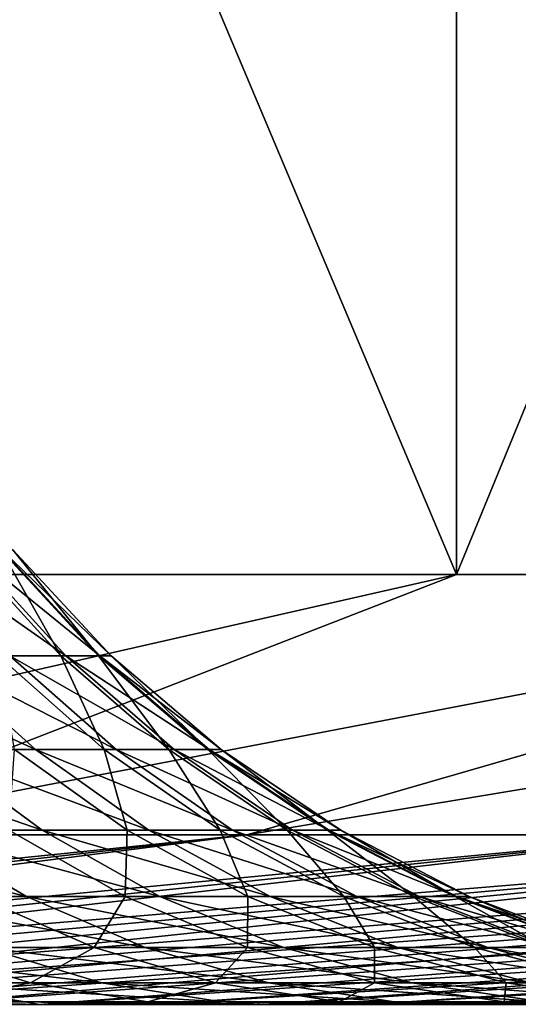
# Model space of a CAD drawing. Header units: millimetres. Extents: x -250 to 250, y 3898 to 4150.
# Tile 286 of 558: x 3.852 to 4.448, y 3897.991 to 3899.167. Entities that reach past the tile are written whole.
import ezdxf

# ---------------------------------------------------------------- set-up
doc = ezdxf.new("R2010")
doc.units = ezdxf.units.MM
doc.header["$LTSCALE"] = 5.599365
for name, color, linetype in [('13', 7, 'CONTINUOUS'), ('15', 7, 'CONTINUOUS'), ('17', 7, 'CONTINUOUS'), ('18', 7, 'CONTINUOUS')]:
    doc.layers.add(name, color=color, linetype=linetype)

msp = doc.modelspace()

# ---------------------------------------------------------------- linework, layer by layer
at = {"layer": '13', "color": 18, "linetype": 'Continuous', "true_color": 0x090909}
for points in [[(3.5265, 3900.5144, -11.9922), (4.3742, 3900.5144, -11.7097), (3.5265, 3898.5045, -11.9922), (3.5265, 3900.5144, -11.9922)], [(3.5265, 3898.5045, -11.9922), (4.3742, 3900.5144, -11.7097), (4.3742, 3898.5045, -11.7097), (3.5265, 3898.5045, -11.9922)], [(4.3742, 3900.5144, 11.7097), (3.5265, 3900.5144, 11.9922), (4.3742, 3898.5045, 11.7097), (4.3742, 3900.5144, 11.7097)], [(4.3742, 3898.5045, 11.7097), (3.5265, 3900.5144, 11.9922), (3.5265, 3898.5045, 11.9922), (4.3742, 3898.5045, 11.7097)], [(4.3742, 3900.5144, -11.7097), (5.1995, 3900.5144, -11.3673), (4.3742, 3898.5045, -11.7097), (4.3742, 3900.5144, -11.7097)], [(4.3742, 3898.5045, -11.7097), (5.1995, 3900.5144, -11.3673), (5.1995, 3898.5045, -11.3673), (4.3742, 3898.5045, -11.7097)], [(5.1995, 3900.5144, 11.3673), (4.3742, 3900.5144, 11.7097), (5.1995, 3898.5045, 11.3673), (5.1995, 3900.5144, 11.3673)], [(5.1995, 3898.5045, 11.3673), (4.3742, 3900.5144, 11.7097), (4.3742, 3898.5045, 11.7097), (5.1995, 3898.5045, 11.3673)]]:
    msp.add_3dface(points, dxfattribs=at)
at = {"layer": '15', "color": 18, "linetype": 'Continuous', "true_color": 0x090909}
for points in [[(3.5265, 3898.5045, -11.9922), (4.3742, 3898.5045, -11.7097), (3.0041, 3898.1932, -8.2538), (3.5265, 3898.5045, -11.9922)], [(3.0041, 3898.1932, -8.2538), (4.3742, 3898.5045, -11.7097), (3.5726, 3898.1932, -8.0241), (3.0041, 3898.1932, -8.2538)], [(4.3742, 3898.5045, 11.7097), (3.5265, 3898.5045, 11.9922), (3.0041, 3898.1932, 8.2538), (4.3742, 3898.5045, 11.7097)], [(3.5726, 3898.1932, 8.0241), (4.3742, 3898.5045, 11.7097), (3.0041, 3898.1932, 8.2538), (3.5726, 3898.1932, 8.0241)], [(4.3742, 3898.5045, -11.7097), (5.1995, 3898.5045, -11.3673), (3.5726, 3898.1932, -8.0241), (4.3742, 3898.5045, -11.7097)], [(3.5726, 3898.1932, -8.0241), (5.1995, 3898.5045, -11.3673), (4.1236, 3898.1932, -7.7554), (3.5726, 3898.1932, -8.0241)], [(5.1995, 3898.5045, 11.3673), (4.3742, 3898.5045, 11.7097), (3.5726, 3898.1932, 8.0241), (5.1995, 3898.5045, 11.3673)], [(4.1236, 3898.1932, 7.7554), (5.1995, 3898.5045, 11.3673), (3.5726, 3898.1932, 8.0241), (4.1236, 3898.1932, 7.7554)], [(5.1995, 3898.5045, -11.3673), (5.9983, 3898.5045, -10.9668), (4.1236, 3898.1932, -7.7554), (5.1995, 3898.5045, -11.3673)], [(4.1236, 3898.1932, -7.7554), (5.9983, 3898.5045, -10.9668), (4.6546, 3898.1932, -7.4488), (4.1236, 3898.1932, -7.7554)], [(5.9983, 3898.5045, 10.9668), (5.1995, 3898.5045, 11.3673), (4.1236, 3898.1932, 7.7554), (5.9983, 3898.5045, 10.9668)], [(4.6546, 3898.1932, 7.4488), (5.9983, 3898.5045, 10.9668), (4.1236, 3898.1932, 7.7554), (4.6546, 3898.1932, 7.4488)], [(3.5726, 3898.1932, -8.0241), (4.1236, 3898.1932, -7.7554), (2.1382, 3897.9907, -4.5855), (3.5726, 3898.1932, -8.0241)], [(2.1382, 3897.9907, -4.5855), (4.1236, 3898.1932, -7.7554), (2.3362, 3897.9907, -4.4879), (2.1382, 3897.9907, -4.5855)], [(2.3362, 3897.9907, -4.4879), (4.1236, 3898.1932, -7.7554), (2.5298, 3897.9907, -4.3817), (2.3362, 3897.9907, -4.4879)], [(4.1236, 3898.1932, 7.7554), (3.5726, 3898.1932, 8.0241), (2.3362, 3897.9907, 4.4879), (4.1236, 3898.1932, 7.7554)], [(2.5298, 3897.9907, 4.3817), (4.1236, 3898.1932, 7.7554), (2.3362, 3897.9907, 4.4879), (2.5298, 3897.9907, 4.3817)], [(4.1236, 3898.1932, -7.7554), (4.6546, 3898.1932, -7.4488), (2.5298, 3897.9907, -4.3817), (4.1236, 3898.1932, -7.7554)], [(2.5298, 3897.9907, -4.3817), (4.6546, 3898.1932, -7.4488), (2.7185, 3897.9907, -4.2672), (2.5298, 3897.9907, -4.3817)], [(4.6546, 3898.1932, 7.4488), (4.1236, 3898.1932, 7.7554), (2.5298, 3897.9907, 4.3817), (4.6546, 3898.1932, 7.4488)], [(2.7185, 3897.9907, 4.2672), (4.6546, 3898.1932, 7.4488), (2.5298, 3897.9907, 4.3817), (2.7185, 3897.9907, 4.2672)], [(4.6546, 3898.1932, -7.4488), (5.1628, 3898.1932, -7.106), (2.7185, 3897.9907, -4.2672), (4.6546, 3898.1932, -7.4488)], [(2.7185, 3897.9907, -4.2672), (5.1628, 3898.1932, -7.106), (2.902, 3897.9907, -4.1445), (2.7185, 3897.9907, -4.2672)], [(2.902, 3897.9907, 4.1445), (4.6546, 3898.1932, 7.4488), (2.7185, 3897.9907, 4.2672), (2.902, 3897.9907, 4.1445)], [(2.902, 3897.9907, -4.1445), (5.1628, 3898.1932, -7.106), (3.08, 3897.9907, -4.014), (2.902, 3897.9907, -4.1445)], [(5.1628, 3898.1932, 7.106), (4.6546, 3898.1932, 7.4488), (2.902, 3897.9907, 4.1445), (5.1628, 3898.1932, 7.106)], [(3.08, 3897.9907, 4.014), (5.1628, 3898.1932, 7.106), (2.902, 3897.9907, 4.1445), (3.08, 3897.9907, 4.014)], [(5.1628, 3898.1932, -7.106), (5.6459, 3898.1932, -6.7286), (3.08, 3897.9907, -4.014), (5.1628, 3898.1932, -7.106)], [(3.08, 3897.9907, -4.014), (5.6459, 3898.1932, -6.7286), (3.2522, 3897.9907, -3.8758), (3.08, 3897.9907, -4.014)], [(3.2522, 3897.9907, 3.8758), (5.1628, 3898.1932, 7.106), (3.08, 3897.9907, 4.014), (3.2522, 3897.9907, 3.8758)], [(5.6459, 3898.1932, -6.7286), (6.1015, 3898.1932, -6.3183), (3.2522, 3897.9907, -3.8758), (5.6459, 3898.1932, -6.7286)], [(3.2522, 3897.9907, -3.8758), (6.1015, 3898.1932, -6.3183), (3.4182, 3897.9907, -3.7303), (3.2522, 3897.9907, -3.8758)], [(5.6459, 3898.1932, 6.7286), (5.1628, 3898.1932, 7.106), (3.2522, 3897.9907, 3.8758), (5.6459, 3898.1932, 6.7286)], [(3.4182, 3897.9907, 3.7303), (5.6459, 3898.1932, 6.7286), (3.2522, 3897.9907, 3.8758), (3.4182, 3897.9907, 3.7303)], [(3.4182, 3897.9907, -3.7303), (6.1015, 3898.1932, -6.3183), (3.5776, 3897.9907, -3.5776), (3.4182, 3897.9907, -3.7303)], [(6.1015, 3898.1932, 6.3183), (5.6459, 3898.1932, 6.7286), (3.4182, 3897.9907, 3.7303), (6.1015, 3898.1932, 6.3183)], [(3.5776, 3897.9907, 3.5776), (6.1015, 3898.1932, 6.3183), (3.4182, 3897.9907, 3.7303), (3.5776, 3897.9907, 3.5776)], [(6.1015, 3898.1932, -6.3183), (6.5274, 3898.1932, -5.8773), (3.5776, 3897.9907, -3.5776), (6.1015, 3898.1932, -6.3183)], [(3.5776, 3897.9907, -3.5776), (6.5274, 3898.1932, -5.8773), (3.7303, 3897.9907, -3.4182), (3.5776, 3897.9907, -3.5776)], [(3.7303, 3897.9907, 3.4182), (6.1015, 3898.1932, 6.3183), (3.5776, 3897.9907, 3.5776), (3.7303, 3897.9907, 3.4182)], [(3.7303, 3897.9907, -3.4182), (6.5274, 3898.1932, -5.8773), (3.8758, 3897.9907, -3.2522), (3.7303, 3897.9907, -3.4182)], [(6.5274, 3898.1932, 5.8773), (6.1015, 3898.1932, 6.3183), (3.7303, 3897.9907, 3.4182), (6.5274, 3898.1932, 5.8773)], [(3.8758, 3897.9907, 3.2522), (6.5274, 3898.1932, 5.8773), (3.7303, 3897.9907, 3.4182), (3.8758, 3897.9907, 3.2522)], [(6.5274, 3898.1932, -5.8773), (6.9215, 3898.1932, -5.4077), (3.8758, 3897.9907, -3.2522), (6.5274, 3898.1932, -5.8773)], [(3.8758, 3897.9907, -3.2522), (6.9215, 3898.1932, -5.4077), (4.014, 3897.9907, -3.08), (3.8758, 3897.9907, -3.2522)], [(6.9215, 3898.1932, 5.4077), (6.5274, 3898.1932, 5.8773), (3.8758, 3897.9907, 3.2522), (6.9215, 3898.1932, 5.4077)], [(4.014, 3897.9907, 3.08), (6.9215, 3898.1932, 5.4077), (3.8758, 3897.9907, 3.2522), (4.014, 3897.9907, 3.08)], [(6.9215, 3898.1932, -5.4077), (7.2819, 3898.1932, -4.9117), (4.014, 3897.9907, -3.08), (6.9215, 3898.1932, -5.4077)], [(4.014, 3897.9907, -3.08), (7.2819, 3898.1932, -4.9117), (4.1445, 3897.9907, -2.902), (4.014, 3897.9907, -3.08)], [(4.1445, 3897.9907, 2.902), (6.9215, 3898.1932, 5.4077), (4.014, 3897.9907, 3.08), (4.1445, 3897.9907, 2.902)], [(4.1445, 3897.9907, -2.902), (7.2819, 3898.1932, -4.9117), (4.2672, 3897.9907, -2.7185), (4.1445, 3897.9907, -2.902)], [(7.2819, 3898.1932, 4.9117), (6.9215, 3898.1932, 5.4077), (4.1445, 3897.9907, 2.902), (7.2819, 3898.1932, 4.9117)], [(4.2672, 3897.9907, 2.7185), (7.2819, 3898.1932, 4.9117), (4.1445, 3897.9907, 2.902), (4.2672, 3897.9907, 2.7185)], [(7.2819, 3898.1932, -4.9117), (7.6068, 3898.1932, -4.3918), (4.2672, 3897.9907, -2.7185), (7.2819, 3898.1932, -4.9117)], [(4.2672, 3897.9907, -2.7185), (7.6068, 3898.1932, -4.3918), (4.3817, 3897.9907, -2.5298), (4.2672, 3897.9907, -2.7185)], [(4.3817, 3897.9907, 2.5298), (7.2819, 3898.1932, 4.9117), (4.2672, 3897.9907, 2.7185), (4.3817, 3897.9907, 2.5298)], [(7.6068, 3898.1932, -4.3918), (7.8946, 3898.1932, -3.8504), (4.3817, 3897.9907, -2.5298), (7.6068, 3898.1932, -4.3918)], [(4.3817, 3897.9907, -2.5298), (7.8946, 3898.1932, -3.8504), (4.4879, 3897.9907, -2.3362), (4.3817, 3897.9907, -2.5298)], [(7.6068, 3898.1932, 4.3918), (7.2819, 3898.1932, 4.9117), (4.3817, 3897.9907, 2.5298), (7.6068, 3898.1932, 4.3918)], [(4.4879, 3897.9907, 2.3362), (7.6068, 3898.1932, 4.3918), (4.3817, 3897.9907, 2.5298), (4.4879, 3897.9907, 2.3362)]]:
    msp.add_3dface(points, dxfattribs=at)
at = {"layer": '17', "color": 18, "linetype": 'Continuous', "true_color": 0x090909}
for points in [[(3.9012, 3898.4073, 0.6879), (3.8264, 3898.4073, 1.0253), (3.7855, 3898.5338, 0.6675), (3.9012, 3898.4073, 0.6879)], [(3.8293, 3898.5338, 0.335), (3.9012, 3898.4073, 0.6879), (3.7855, 3898.5338, 0.6675), (3.8293, 3898.5338, 0.335)], [(3.9463, 3898.4073, 0.3453), (3.9012, 3898.4073, 0.6879), (3.8293, 3898.5338, 0.335), (3.9463, 3898.4073, 0.3453)], [(3.8439, 3898.5338), (3.9463, 3898.4073, 0.3453), (3.8293, 3898.5338, 0.335), (3.8439, 3898.5338)], [(3.9613, 3898.4073), (3.9463, 3898.4073, 0.3453), (3.8439, 3898.5338), (3.9613, 3898.4073)], [(3.9531, 3898.2952, 1.0592), (3.8458, 3898.2952, 1.3997), (3.8264, 3898.4073, 1.0253), (3.9531, 3898.2952, 1.0592)], [(3.9012, 3898.4073, 0.6879), (3.9531, 3898.2952, 1.0592), (3.8264, 3898.4073, 1.0253), (3.9012, 3898.4073, 0.6879)], [(4.0304, 3898.2952, 0.7107), (3.9531, 3898.2952, 1.0592), (3.9012, 3898.4073, 0.6879), (4.0304, 3898.2952, 0.7107)], [(3.9463, 3898.4073, 0.3453), (4.0304, 3898.2952, 0.7107), (3.9012, 3898.4073, 0.6879), (3.9463, 3898.4073, 0.3453)], [(4.077, 3898.2952, 0.3567), (4.0304, 3898.2952, 0.7107), (3.9463, 3898.4073, 0.3453), (4.077, 3898.2952, 0.3567)], [(3.9613, 3898.4073), (4.077, 3898.2952, 0.3567), (3.9463, 3898.4073, 0.3453), (3.9613, 3898.4073)], [(4.0926, 3898.2952), (4.077, 3898.2952, 0.3567), (3.9613, 3898.4073), (4.0926, 3898.2952)], [(3.9804, 3898.1988, 1.4487), (3.8389, 3898.1988, 1.7901), (3.8458, 3898.2952, 1.3997), (3.9804, 3898.1988, 1.4487)], [(3.9531, 3898.2952, 1.0592), (3.9804, 3898.1988, 1.4487), (3.8458, 3898.2952, 1.3997), (3.9531, 3898.2952, 1.0592)], [(4.0915, 3898.1988, 1.0963), (3.9804, 3898.1988, 1.4487), (3.9531, 3898.2952, 1.0592), (4.0915, 3898.1988, 1.0963)], [(4.0304, 3898.2952, 0.7107), (4.0915, 3898.1988, 1.0963), (3.9531, 3898.2952, 1.0592), (4.0304, 3898.2952, 0.7107)], [(4.1715, 3898.1988, 0.7355), (4.0915, 3898.1988, 1.0963), (4.0304, 3898.2952, 0.7107), (4.1715, 3898.1988, 0.7355)], [(4.077, 3898.2952, 0.3567), (4.1715, 3898.1988, 0.7355), (4.0304, 3898.2952, 0.7107), (4.077, 3898.2952, 0.3567)], [(4.2197, 3898.1988, 0.3692), (4.1715, 3898.1988, 0.7355), (4.077, 3898.2952, 0.3567), (4.2197, 3898.1988, 0.3692)], [(4.0926, 3898.2952), (4.2197, 3898.1988, 0.3692), (4.077, 3898.2952, 0.3567), (4.0926, 3898.2952)], [(4.2358, 3898.1988), (4.2197, 3898.1988, 0.3692), (4.0926, 3898.2952), (4.2358, 3898.1988)], [(3.9779, 3898.1196, 1.8549), (3.8011, 3898.1196, 2.1946), (3.8389, 3898.1988, 1.7901), (3.9779, 3898.1196, 1.8549)], [(3.9804, 3898.1988, 1.4487), (3.9779, 3898.1196, 1.8549), (3.8389, 3898.1988, 1.7901), (3.9804, 3898.1988, 1.4487)], [(4.1245, 3898.1196, 1.5012), (3.9779, 3898.1196, 1.8549), (3.9804, 3898.1988, 1.4487), (4.1245, 3898.1196, 1.5012)], [(4.0915, 3898.1988, 1.0963), (4.1245, 3898.1196, 1.5012), (3.9804, 3898.1988, 1.4487), (4.0915, 3898.1988, 1.0963)], [(4.2396, 3898.1196, 1.136), (4.1245, 3898.1196, 1.5012), (4.0915, 3898.1988, 1.0963), (4.2396, 3898.1196, 1.136)], [(4.1715, 3898.1988, 0.7355), (4.2396, 3898.1196, 1.136), (4.0915, 3898.1988, 1.0963), (4.1715, 3898.1988, 0.7355)], [(4.3225, 3898.1196, 0.7622), (4.2396, 3898.1196, 1.136), (4.1715, 3898.1988, 0.7355), (4.3225, 3898.1196, 0.7622)], [(4.2197, 3898.1988, 0.3692), (4.3225, 3898.1196, 0.7622), (4.1715, 3898.1988, 0.7355), (4.2197, 3898.1988, 0.3692)], [(4.3725, 3898.1196, 0.3825), (4.3225, 3898.1196, 0.7622), (4.2197, 3898.1988, 0.3692), (4.3725, 3898.1196, 0.3825)], [(4.2358, 3898.1988), (4.3725, 3898.1196, 0.3825), (4.2197, 3898.1988, 0.3692), (4.2358, 3898.1988)], [(4.3892, 3898.1196), (4.3725, 3898.1196, 0.3825), (4.2358, 3898.1988), (4.3892, 3898.1196)], [(3.9409, 3898.0585, 2.2753), (3.7276, 3898.0585, 2.6101), (3.8011, 3898.1196, 2.1946), (3.9409, 3898.0585, 2.2753)], [(3.9779, 3898.1196, 1.8549), (3.9409, 3898.0585, 2.2753), (3.8011, 3898.1196, 2.1946), (3.9779, 3898.1196, 1.8549)], [(4.1243, 3898.0585, 1.9232), (3.9409, 3898.0585, 2.2753), (3.9779, 3898.1196, 1.8549), (4.1243, 3898.0585, 1.9232)], [(4.1245, 3898.1196, 1.5012), (4.1243, 3898.0585, 1.9232), (3.9779, 3898.1196, 1.8549), (4.1245, 3898.1196, 1.5012)], [(4.2762, 3898.0585, 1.5564), (4.1243, 3898.0585, 1.9232), (4.1245, 3898.1196, 1.5012), (4.2762, 3898.0585, 1.5564)], [(4.2396, 3898.1196, 1.136), (4.2762, 3898.0585, 1.5564), (4.1245, 3898.1196, 1.5012), (4.2396, 3898.1196, 1.136)], [(4.3956, 3898.0585, 1.1778), (4.2762, 3898.0585, 1.5564), (4.2396, 3898.1196, 1.136), (4.3956, 3898.0585, 1.1778)], [(4.3225, 3898.1196, 0.7622), (4.3956, 3898.0585, 1.1778), (4.2396, 3898.1196, 1.136), (4.3225, 3898.1196, 0.7622)], [(4.4815, 3898.0585, 0.7902), (4.3956, 3898.0585, 1.1778), (4.3225, 3898.1196, 0.7622), (4.4815, 3898.0585, 0.7902)], [(4.3725, 3898.1196, 0.3825), (4.4815, 3898.0585, 0.7902), (4.3225, 3898.1196, 0.7622), (4.3725, 3898.1196, 0.3825)], [(4.5333, 3898.0585, 0.3966), (4.4815, 3898.0585, 0.7902), (4.3725, 3898.1196, 0.3825), (4.5333, 3898.0585, 0.3966)], [(4.3892, 3898.1196), (4.5333, 3898.0585, 0.3966), (4.3725, 3898.1196, 0.3825), (4.3892, 3898.1196)], [(4.549, 3898.059), (4.5333, 3898.0585, 0.3966), (4.3892, 3898.1196), (4.549, 3898.059)], [(3.8648, 3898.0163, 2.7061), (3.6142, 3898.0163, 3.0327), (3.7276, 3898.0585, 2.6101), (3.8648, 3898.0163, 2.7061)], [(3.9409, 3898.0585, 2.2753), (3.8648, 3898.0163, 2.7061), (3.7276, 3898.0585, 2.6101), (3.9409, 3898.0585, 2.2753)], [(4.0859, 3898.0163, 2.359), (3.8648, 3898.0163, 2.7061), (3.9409, 3898.0585, 2.2753), (4.0859, 3898.0163, 2.359)], [(4.1243, 3898.0585, 1.9232), (4.0859, 3898.0163, 2.359), (3.9409, 3898.0585, 2.2753), (4.1243, 3898.0585, 1.9232)], [(4.276, 3898.0163, 1.9939), (4.0859, 3898.0163, 2.359), (4.1243, 3898.0585, 1.9232), (4.276, 3898.0163, 1.9939)], [(4.2762, 3898.0585, 1.5564), (4.276, 3898.0163, 1.9939), (4.1243, 3898.0585, 1.9232), (4.2762, 3898.0585, 1.5564)], [(4.4335, 3898.0163, 1.6137), (4.276, 3898.0163, 1.9939), (4.2762, 3898.0585, 1.5564), (4.4335, 3898.0163, 1.6137)], [(4.3956, 3898.0585, 1.1778), (4.4335, 3898.0163, 1.6137), (4.2762, 3898.0585, 1.5564), (4.3956, 3898.0585, 1.1778)], [(4.5573, 3898.0163, 1.2211), (4.4335, 3898.0163, 1.6137), (4.3956, 3898.0585, 1.1778), (4.5573, 3898.0163, 1.2211)], [(4.4815, 3898.0585, 0.7902), (4.5573, 3898.0163, 1.2211), (4.3956, 3898.0585, 1.1778), (4.4815, 3898.0585, 0.7902)], [(3.8648, 3898.0163, 2.7061), (3.7453, 3897.9937, 3.1427), (3.6142, 3898.0163, 3.0327), (3.8648, 3898.0163, 2.7061)], [(4.005, 3897.9937, 2.8043), (3.7453, 3897.9937, 3.1427), (3.8648, 3898.0163, 2.7061), (4.005, 3897.9937, 2.8043)], [(4.0859, 3898.0163, 2.359), (4.005, 3897.9937, 2.8043), (3.8648, 3898.0163, 2.7061), (4.0859, 3898.0163, 2.359)], [(4.2341, 3897.9937, 2.4446), (4.005, 3897.9937, 2.8043), (4.0859, 3898.0163, 2.359), (4.2341, 3897.9937, 2.4446)], [(4.276, 3898.0163, 1.9939), (4.2341, 3897.9937, 2.4446), (4.0859, 3898.0163, 2.359), (4.276, 3898.0163, 1.9939)], [(4.4311, 3897.9937, 2.0662), (4.2341, 3897.9937, 2.4446), (4.276, 3898.0163, 1.9939), (4.4311, 3897.9937, 2.0662)], [(4.4335, 3898.0163, 1.6137), (4.4311, 3897.9937, 2.0662), (4.276, 3898.0163, 1.9939), (4.4335, 3898.0163, 1.6137)], [(4.5943, 3897.9937, 1.6722), (4.4311, 3897.9937, 2.0662), (4.4335, 3898.0163, 1.6137), (4.5943, 3897.9937, 1.6722)], [(4.5573, 3898.0163, 1.2211), (4.5943, 3897.9937, 1.6722), (4.4335, 3898.0163, 1.6137), (4.5573, 3898.0163, 1.2211)], [(3.8758, 3897.9907, 3.2522), (3.7303, 3897.9907, 3.4182), (3.7453, 3897.9937, 3.1427), (3.8758, 3897.9907, 3.2522)], [(4.005, 3897.9937, 2.8043), (3.8758, 3897.9907, 3.2522), (3.7453, 3897.9937, 3.1427), (4.005, 3897.9937, 2.8043)], [(4.014, 3897.9907, 3.08), (3.8758, 3897.9907, 3.2522), (4.005, 3897.9937, 2.8043), (4.014, 3897.9907, 3.08)], [(4.1445, 3897.9907, 2.902), (4.014, 3897.9907, 3.08), (4.005, 3897.9937, 2.8043), (4.1445, 3897.9907, 2.902)], [(4.2341, 3897.9937, 2.4446), (4.1445, 3897.9907, 2.902), (4.005, 3897.9937, 2.8043), (4.2341, 3897.9937, 2.4446)], [(4.2672, 3897.9907, 2.7185), (4.1445, 3897.9907, 2.902), (4.2341, 3897.9937, 2.4446), (4.2672, 3897.9907, 2.7185)], [(4.3817, 3897.9907, 2.5298), (4.2672, 3897.9907, 2.7185), (4.2341, 3897.9937, 2.4446), (4.3817, 3897.9907, 2.5298)], [(4.4311, 3897.9937, 2.0662), (4.3817, 3897.9907, 2.5298), (4.2341, 3897.9937, 2.4446), (4.4311, 3897.9937, 2.0662)], [(4.4879, 3897.9907, 2.3362), (4.3817, 3897.9907, 2.5298), (4.4311, 3897.9937, 2.0662), (4.4879, 3897.9907, 2.3362)], [(4.5855, 3897.9907, 2.1382), (4.4879, 3897.9907, 2.3362), (4.4311, 3897.9937, 2.0662), (4.5855, 3897.9907, 2.1382)], [(4.5943, 3897.9937, 1.6722), (4.5855, 3897.9907, 2.1382), (4.4311, 3897.9937, 2.0662), (4.5943, 3897.9937, 1.6722)]]:
    msp.add_3dface(points, dxfattribs=at)
at = {"layer": '18', "color": 18, "linetype": 'Continuous', "true_color": 0x090909}
for points in [[(3.8401, 3898.4073, -0.9725), (3.9073, 3898.4073, -0.652), (3.7263, 3898.5338, -0.9436), (3.8401, 3898.4073, -0.9725)], [(3.7263, 3898.5338, -0.9436), (3.9073, 3898.4073, -0.652), (3.7915, 3898.5338, -0.6327), (3.7263, 3898.5338, -0.9436)], [(3.9073, 3898.4073, -0.652), (3.9478, 3898.4073, -0.3271), (3.7915, 3898.5338, -0.6327), (3.9073, 3898.4073, -0.652)], [(3.7915, 3898.5338, -0.6327), (3.9478, 3898.4073, -0.3271), (3.8308, 3898.5338, -0.3174), (3.7915, 3898.5338, -0.6327)], [(3.9613, 3898.4073), (3.8439, 3898.5338), (3.8308, 3898.5338, -0.3174), (3.9613, 3898.4073)], [(3.9478, 3898.4073, -0.3271), (3.9613, 3898.4073), (3.8308, 3898.5338, -0.3174), (3.9478, 3898.4073, -0.3271)], [(3.7479, 3898.2952, -1.644), (3.8708, 3898.2952, -1.3289), (3.6277, 3898.4073, -1.5913), (3.7479, 3898.2952, -1.644)], [(3.6277, 3898.4073, -1.5913), (3.8708, 3898.2952, -1.3289), (3.7467, 3898.4073, -1.2862), (3.6277, 3898.4073, -1.5913)], [(3.8708, 3898.2952, -1.3289), (3.9673, 3898.2952, -1.0047), (3.7467, 3898.4073, -1.2862), (3.8708, 3898.2952, -1.3289)], [(3.7467, 3898.4073, -1.2862), (3.9673, 3898.2952, -1.0047), (3.8401, 3898.4073, -0.9725), (3.7467, 3898.4073, -1.2862)], [(3.9673, 3898.2952, -1.0047), (4.0367, 3898.2952, -0.6736), (3.8401, 3898.4073, -0.9725), (3.9673, 3898.2952, -1.0047)], [(3.8401, 3898.4073, -0.9725), (4.0367, 3898.2952, -0.6736), (3.9073, 3898.4073, -0.652), (3.8401, 3898.4073, -0.9725)], [(4.0367, 3898.2952, -0.6736), (4.0786, 3898.2952, -0.338), (3.9073, 3898.4073, -0.652), (4.0367, 3898.2952, -0.6736)], [(3.9073, 3898.4073, -0.652), (4.0786, 3898.2952, -0.338), (3.9478, 3898.4073, -0.3271), (3.9073, 3898.4073, -0.652)], [(4.0926, 3898.2952), (3.9613, 3898.4073), (3.9478, 3898.4073, -0.3271), (4.0926, 3898.2952)], [(4.0786, 3898.2952, -0.338), (4.0926, 3898.2952), (3.9478, 3898.4073, -0.3271), (4.0786, 3898.2952, -0.338)], [(3.7253, 3898.1988, -2.016), (3.879, 3898.1988, -1.7015), (3.5993, 3898.2952, -1.9478), (3.7253, 3898.1988, -2.016)], [(3.5993, 3898.2952, -1.9478), (3.879, 3898.1988, -1.7015), (3.7479, 3898.2952, -1.644), (3.5993, 3898.2952, -1.9478)], [(3.879, 3898.1988, -1.7015), (4.0063, 3898.1988, -1.3754), (3.7479, 3898.2952, -1.644), (3.879, 3898.1988, -1.7015)], [(3.7479, 3898.2952, -1.644), (4.0063, 3898.1988, -1.3754), (3.8708, 3898.2952, -1.3289), (3.7479, 3898.2952, -1.644)], [(4.0063, 3898.1988, -1.3754), (4.1062, 3898.1988, -1.0398), (3.8708, 3898.2952, -1.3289), (4.0063, 3898.1988, -1.3754)], [(3.8708, 3898.2952, -1.3289), (4.1062, 3898.1988, -1.0398), (3.9673, 3898.2952, -1.0047), (3.8708, 3898.2952, -1.3289)], [(4.1062, 3898.1988, -1.0398), (4.178, 3898.1988, -0.6972), (3.9673, 3898.2952, -1.0047), (4.1062, 3898.1988, -1.0398)], [(3.9673, 3898.2952, -1.0047), (4.178, 3898.1988, -0.6972), (4.0367, 3898.2952, -0.6736), (3.9673, 3898.2952, -1.0047)], [(4.178, 3898.1988, -0.6972), (4.2213, 3898.1988, -0.3498), (4.0367, 3898.2952, -0.6736), (4.178, 3898.1988, -0.6972)], [(4.0367, 3898.2952, -0.6736), (4.2213, 3898.1988, -0.3498), (4.0786, 3898.2952, -0.338), (4.0367, 3898.2952, -0.6736)], [(4.2358, 3898.1988), (4.0926, 3898.2952), (4.0786, 3898.2952, -0.338), (4.2358, 3898.1988)], [(4.2213, 3898.1988, -0.3498), (4.2358, 3898.1988), (4.0786, 3898.2952, -0.338), (4.2213, 3898.1988, -0.3498)], [(3.6745, 3898.1196, -2.4006), (3.8602, 3898.1196, -2.089), (3.5461, 3898.1988, -2.3168), (3.6745, 3898.1196, -2.4006)], [(3.5461, 3898.1988, -2.3168), (3.8602, 3898.1196, -2.089), (3.7253, 3898.1988, -2.016), (3.5461, 3898.1988, -2.3168)], [(3.8602, 3898.1196, -2.089), (4.0195, 3898.1196, -1.7631), (3.7253, 3898.1988, -2.016), (3.8602, 3898.1196, -2.089)], [(3.7253, 3898.1988, -2.016), (4.0195, 3898.1196, -1.7631), (3.879, 3898.1988, -1.7015), (3.7253, 3898.1988, -2.016)], [(4.0195, 3898.1196, -1.7631), (4.1513, 3898.1196, -1.4252), (3.879, 3898.1988, -1.7015), (4.0195, 3898.1196, -1.7631)], [(3.879, 3898.1988, -1.7015), (4.1513, 3898.1196, -1.4252), (4.0063, 3898.1988, -1.3754), (3.879, 3898.1988, -1.7015)], [(4.1513, 3898.1196, -1.4252), (4.2549, 3898.1196, -1.0775), (4.0063, 3898.1988, -1.3754), (4.1513, 3898.1196, -1.4252)], [(4.0063, 3898.1988, -1.3754), (4.2549, 3898.1196, -1.0775), (4.1062, 3898.1988, -1.0398), (4.0063, 3898.1988, -1.3754)], [(4.2549, 3898.1196, -1.0775), (4.3293, 3898.1196, -0.7224), (4.1062, 3898.1988, -1.0398), (4.2549, 3898.1196, -1.0775)], [(4.1062, 3898.1988, -1.0398), (4.3293, 3898.1196, -0.7224), (4.178, 3898.1988, -0.6972), (4.1062, 3898.1988, -1.0398)], [(4.3293, 3898.1196, -0.7224), (4.3742, 3898.1196, -0.3625), (4.178, 3898.1988, -0.6972), (4.3293, 3898.1196, -0.7224)], [(4.178, 3898.1988, -0.6972), (4.3742, 3898.1196, -0.3625), (4.2213, 3898.1988, -0.3498), (4.178, 3898.1988, -0.6972)], [(4.3892, 3898.1196), (4.2358, 3898.1988), (4.2213, 3898.1988, -0.3498), (4.3892, 3898.1196)], [(4.3742, 3898.1196, -0.3625), (4.3892, 3898.1196), (4.2213, 3898.1988, -0.3498), (4.3742, 3898.1196, -0.3625)], [(3.8096, 3898.0585, -2.489), (4.0021, 3898.0585, -2.1659), (3.6745, 3898.1196, -2.4006), (3.8096, 3898.0585, -2.489)], [(3.6745, 3898.1196, -2.4006), (4.0021, 3898.0585, -2.1659), (3.8602, 3898.1196, -2.089), (3.6745, 3898.1196, -2.4006)], [(4.0021, 3898.0585, -2.1659), (4.1673, 3898.0585, -1.828), (3.8602, 3898.1196, -2.089), (4.0021, 3898.0585, -2.1659)], [(3.8602, 3898.1196, -2.089), (4.1673, 3898.0585, -1.828), (4.0195, 3898.1196, -1.7631), (3.8602, 3898.1196, -2.089)], [(4.1673, 3898.0585, -1.828), (4.3041, 3898.0585, -1.4776), (4.0195, 3898.1196, -1.7631), (4.1673, 3898.0585, -1.828)], [(4.0195, 3898.1196, -1.7631), (4.3041, 3898.0585, -1.4776), (4.1513, 3898.1196, -1.4252), (4.0195, 3898.1196, -1.7631)], [(4.3041, 3898.0585, -1.4776), (4.4114, 3898.0585, -1.1171), (4.1513, 3898.1196, -1.4252), (4.3041, 3898.0585, -1.4776)], [(4.1513, 3898.1196, -1.4252), (4.4114, 3898.0585, -1.1171), (4.2549, 3898.1196, -1.0775), (4.1513, 3898.1196, -1.4252)], [(4.4114, 3898.0585, -1.1171), (4.4886, 3898.0585, -0.749), (4.2549, 3898.1196, -1.0775), (4.4114, 3898.0585, -1.1171)], [(4.2549, 3898.1196, -1.0775), (4.4886, 3898.0585, -0.749), (4.3293, 3898.1196, -0.7224), (4.2549, 3898.1196, -1.0775)], [(4.4886, 3898.0585, -0.749), (4.5351, 3898.0585, -0.3758), (4.3293, 3898.1196, -0.7224), (4.4886, 3898.0585, -0.749)], [(4.3293, 3898.1196, -0.7224), (4.5351, 3898.0585, -0.3758), (4.3742, 3898.1196, -0.3625), (4.3293, 3898.1196, -0.7224)], [(4.5506, 3898.0585), (4.549, 3898.059), (4.3742, 3898.1196, -0.3625), (4.5506, 3898.0585)], [(4.5351, 3898.0585, -0.3758), (4.5506, 3898.0585), (4.3742, 3898.1196, -0.3625), (4.5351, 3898.0585, -0.3758)], [(4.549, 3898.059), (4.3892, 3898.1196), (4.3742, 3898.1196, -0.3625), (4.549, 3898.059)], [(3.7232, 3898.0163, -2.8979), (3.9498, 3898.0163, -2.5805), (3.5911, 3898.0585, -2.795), (3.7232, 3898.0163, -2.8979)], [(3.5911, 3898.0585, -2.795), (3.9498, 3898.0163, -2.5805), (3.8096, 3898.0585, -2.489), (3.5911, 3898.0585, -2.795)], [(3.9498, 3898.0163, -2.5805), (4.1494, 3898.0163, -2.2455), (3.8096, 3898.0585, -2.489), (3.9498, 3898.0163, -2.5805)], [(3.8096, 3898.0585, -2.489), (4.1494, 3898.0163, -2.2455), (4.0021, 3898.0585, -2.1659), (3.8096, 3898.0585, -2.489)], [(4.1494, 3898.0163, -2.2455), (4.3206, 3898.0163, -1.8952), (4.0021, 3898.0585, -2.1659), (4.1494, 3898.0163, -2.2455)], [(4.0021, 3898.0585, -2.1659), (4.3206, 3898.0163, -1.8952), (4.1673, 3898.0585, -1.828), (4.0021, 3898.0585, -2.1659)], [(4.3206, 3898.0163, -1.8952), (4.4624, 3898.0163, -1.5319), (4.1673, 3898.0585, -1.828), (4.3206, 3898.0163, -1.8952)], [(4.1673, 3898.0585, -1.828), (4.4624, 3898.0163, -1.5319), (4.3041, 3898.0585, -1.4776), (4.1673, 3898.0585, -1.828)], [(4.4624, 3898.0163, -1.5319), (4.5737, 3898.0163, -1.1582), (4.3041, 3898.0585, -1.4776), (4.4624, 3898.0163, -1.5319)], [(4.3041, 3898.0585, -1.4776), (4.5737, 3898.0163, -1.1582), (4.4114, 3898.0585, -1.1171), (4.3041, 3898.0585, -1.4776)], [(4.5737, 3898.0163, -1.1582), (4.6537, 3898.0163, -0.7766), (4.4114, 3898.0585, -1.1171), (4.5737, 3898.0163, -1.1582)], [(4.4114, 3898.0585, -1.1171), (4.6537, 3898.0163, -0.7766), (4.4886, 3898.0585, -0.749), (4.4114, 3898.0585, -1.1171)], [(3.5971, 3897.9937, -3.3113), (3.8582, 3897.9937, -3.003), (3.4712, 3898.0163, -3.1954), (3.5971, 3897.9937, -3.3113)], [(3.4712, 3898.0163, -3.1954), (3.8582, 3897.9937, -3.003), (3.7232, 3898.0163, -2.8979), (3.4712, 3898.0163, -3.1954)], [(3.8582, 3897.9937, -3.003), (4.093, 3897.9937, -2.6741), (3.7232, 3898.0163, -2.8979), (3.8582, 3897.9937, -3.003)], [(3.7232, 3898.0163, -2.8979), (4.093, 3897.9937, -2.6741), (3.9498, 3898.0163, -2.5805), (3.7232, 3898.0163, -2.8979)], [(4.093, 3897.9937, -2.6741), (4.2999, 3897.9937, -2.327), (3.9498, 3898.0163, -2.5805), (4.093, 3897.9937, -2.6741)], [(3.9498, 3898.0163, -2.5805), (4.2999, 3897.9937, -2.327), (4.1494, 3898.0163, -2.2455), (3.9498, 3898.0163, -2.5805)], [(4.2999, 3897.9937, -2.327), (4.4774, 3897.9937, -1.964), (4.1494, 3898.0163, -2.2455), (4.2999, 3897.9937, -2.327)], [(4.1494, 3898.0163, -2.2455), (4.4774, 3897.9937, -1.964), (4.3206, 3898.0163, -1.8952), (4.1494, 3898.0163, -2.2455)], [(4.4774, 3897.9937, -1.964), (4.6243, 3897.9937, -1.5875), (4.3206, 3898.0163, -1.8952), (4.4774, 3897.9937, -1.964)], [(4.3206, 3898.0163, -1.8952), (4.6243, 3897.9937, -1.5875), (4.4624, 3898.0163, -1.5319), (4.3206, 3898.0163, -1.8952)], [(3.7303, 3897.9907, -3.4182), (3.8758, 3897.9907, -3.2522), (3.5971, 3897.9937, -3.3113), (3.7303, 3897.9907, -3.4182)], [(3.5971, 3897.9937, -3.3113), (3.8758, 3897.9907, -3.2522), (3.8582, 3897.9937, -3.003), (3.5971, 3897.9937, -3.3113)], [(3.8758, 3897.9907, -3.2522), (4.014, 3897.9907, -3.08), (3.8582, 3897.9937, -3.003), (3.8758, 3897.9907, -3.2522)], [(4.014, 3897.9907, -3.08), (4.1445, 3897.9907, -2.902), (3.8582, 3897.9937, -3.003), (4.014, 3897.9907, -3.08)], [(3.8582, 3897.9937, -3.003), (4.1445, 3897.9907, -2.902), (4.093, 3897.9937, -2.6741), (3.8582, 3897.9937, -3.003)], [(4.1445, 3897.9907, -2.902), (4.2672, 3897.9907, -2.7185), (4.093, 3897.9937, -2.6741), (4.1445, 3897.9907, -2.902)], [(4.2672, 3897.9907, -2.7185), (4.3817, 3897.9907, -2.5298), (4.093, 3897.9937, -2.6741), (4.2672, 3897.9907, -2.7185)], [(4.093, 3897.9937, -2.6741), (4.3817, 3897.9907, -2.5298), (4.2999, 3897.9937, -2.327), (4.093, 3897.9937, -2.6741)], [(4.3817, 3897.9907, -2.5298), (4.4879, 3897.9907, -2.3362), (4.2999, 3897.9937, -2.327), (4.3817, 3897.9907, -2.5298)], [(4.4879, 3897.9907, -2.3362), (4.5855, 3897.9907, -2.1382), (4.2999, 3897.9937, -2.327), (4.4879, 3897.9907, -2.3362)], [(4.2999, 3897.9937, -2.327), (4.5855, 3897.9907, -2.1382), (4.4774, 3897.9937, -1.964), (4.2999, 3897.9937, -2.327)]]:
    msp.add_3dface(points, dxfattribs=at)

doc.saveas('drawing.dxf')
